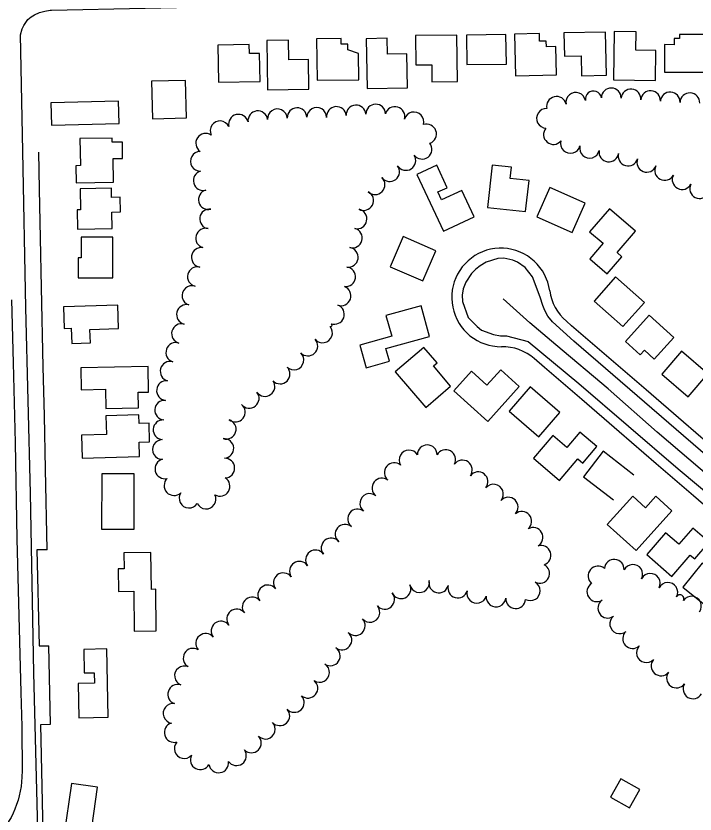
# Model space of a CAD drawing. Extents: x -25029 to 2274964, y -81170 to 687028.
# Drawn here: x -16850 to -16160, y -62251 to -61441 of the extents above; entities that cross this region are included whole.
import ezdxf

# ---------------------------------------------------------------- set-up
doc = ezdxf.new("R2010")
doc.units = 0
for name, color, linetype in [('81911BEA - RW_X_Fee_RW', 7, 'Continuous'), ('BLDG', 7, 'Continuous'), ('GE_X_CL_2000', 7, 'Continuous'), ('ROAD', 7, 'Continuous'), ('TREES', 7, 'Continuous')]:
    doc.layers.add(name, color=color, linetype=linetype)

msp = doc.modelspace()

# ---------------------------------------------------------------- linework, layer by layer
at = {"layer": '81911BEA - RW_X_Fee_RW'}
for p, q in [((-16818.25, -61983.02), (-16828.74, -61983.22)), ((-16828.74, -61983.22), (-16826.52, -62080.65)), ((-16826.52, -62080.65), (-16816.52, -62080.43)), ((-16814.71, -62160.11), (-16816.52, -62080.43)), ((-16824.75, -62160.34), (-16814.71, -62160.11)), ((-16821.69, -62293.1), (-16824.75, -62160.34))]:
    msp.add_line(p, q, dxfattribs=at)
for points in [[(-16818.25, -61983.02), (-16819.99, -61901.1), (-16821.13, -61847.23), (-16822.19, -61797.21), (-16823.9, -61716.79), (-16824.96, -61666.8), (-16826.03, -61616.81), (-16826.82, -61579.38)], [(-16307.86, -61720.02), (-16308.63, -61715.77), (-16309.91, -61711.22), (-16311.04, -61708.16), (-16313.11, -61703.62), (-16315.29, -61699.88), (-16317.78, -61696.34), (-16320.56, -61693.03), (-16323.62, -61689.98), (-16326.94, -61687.2), (-16330.48, -61684.71), (-16334.22, -61682.55), (-16337.92, -61680.81), (-16342.2, -61679.22), (-16346.38, -61678.08), (-16350.63, -61677.32), (-16354.94, -61676.92), (-16359.27, -61676.89), (-16363.58, -61677.24), (-16365.83, -61677.62), (-16367.85, -61677.96), (-16372.03, -61679.05), (-16376.11, -61680.49), (-16380.05, -61682.29), (-16383.82, -61684.41), (-16387.39, -61686.86), (-16390.73, -61689.6), (-16393.83, -61692.62), (-16396.65, -61695.9), (-16399.18, -61699.41), (-16401.4, -61703.12), (-16403.28, -61707.02), (-16404.83, -61711.06), (-16406.02, -61715.22), (-16406.54, -61717.92), (-16406.84, -61719.46), (-16407.29, -61723.77), (-16407.37, -61728.09), (-16407.08, -61732.41), (-16406.41, -61736.68), (-16405.38, -61740.88), (-16403.99, -61744.98), (-16402.25, -61748.94), (-16399.79, -61753.31), (-16397.78, -61756.33), (-16395.08, -61759.72), (-16392.09, -61762.85), (-16388.85, -61765.72), (-16385.38, -61768.29), (-16381.69, -61770.55), (-16377.82, -61772.49), (-16373.8, -61774.09), (-16369.66, -61775.33), (-16365.86, -61776.12), (-16361.12, -61776.72), (-16356.8, -61776.85)], [(-16307.86, -61720.02), (-16307.04, -61724.47), (-16305.82, -61728.81), (-16304.22, -61733.04), (-16302.24, -61737.09), (-16299.91, -61740.96), (-16297.23, -61744.6), (-16294.24, -61747.98), (-16290.95, -61751.08)], [(-16058.04, -61951.67), (-16077.06, -61935.29), (-16134.23, -61886.06), (-16172.11, -61853.43), (-16210, -61820.8), (-16247.89, -61788.17), (-16285.77, -61755.54), (-16290.95, -61751.08)], [(-16323.58, -61788.96), (-16327.13, -61786.17), (-16330.92, -61783.72), (-16334.92, -61781.61), (-16339.09, -61779.87), (-16343.39, -61778.52), (-16347.81, -61777.56), (-16352.29, -61777), (-16356.8, -61776.85)], [(-16090.67, -61989.56), (-16123.8, -61961.02), (-16161.68, -61928.4), (-16199.57, -61895.77), (-16237.46, -61863.14), (-16275.34, -61830.51), (-16313.23, -61797.88), (-16323.58, -61788.96)]]:
    msp.add_lwpolyline(points, dxfattribs=at)
at = {"layer": 'BLDG'}
for points in [[(-16443.87, -61490.85), (-16427.7, -61490.7), (-16427.54, -61507.91), (-16401.59, -61507.67), (-16402.03, -61460.68), (-16444.15, -61461.08)], [(-16391.94, -61490.54), (-16351.9, -61489.91), (-16352.37, -61460.06), (-16392.42, -61460.7)], [(-16300.89, -61500.75), (-16301.64, -61472.06), (-16311.16, -61472.3), (-16311.31, -61466.55), (-16318.15, -61466.73), (-16318.35, -61459.01), (-16343.56, -61459.67), (-16342.46, -61501.84)], [(-16292.93, -61482.07), (-16275.8, -61481.76), (-16275.43, -61501.85), (-16250.3, -61501.38), (-16251.12, -61457.44), (-16293.38, -61458.22)], [(-16199.91, -61476.04), (-16220.37, -61475.81), (-16220.16, -61457.22), (-16242.38, -61456.96), (-16242.95, -61505.99), (-16200.27, -61506.48)], [(-16150.76, -61459.89), (-16175.88, -61459.83), (-16175.89, -61464.06), (-16181.49, -61464.05), (-16181.5, -61470.27), (-16191.25, -61470.25), (-16191.31, -61498.03), (-16150.85, -61498.12)], [(-16552.84, -61485.27), (-16572.66, -61485.59), (-16572.99, -61465.53), (-16595.24, -61465.89), (-16594.42, -61516.12), (-16552.35, -61515.43)], [(-16501.62, -61505.84), (-16502.01, -61479.39), (-16512.88, -61475.5), (-16512.97, -61469.72), (-16519.67, -61469.82), (-16519.76, -61463.92), (-16544.63, -61464.28), (-16544.01, -61506.46)], [(-16452.15, -61513.98), (-16452.86, -61479.41), (-16472.76, -61479.82), (-16473.09, -61463.78), (-16494.4, -61464.22), (-16493.35, -61514.83)], [(-16602.09, -61507.62), (-16602.52, -61479.19), (-16612.82, -61479.34), (-16612.96, -61470.15), (-16644.87, -61470.63), (-16644.31, -61508.25)], [(-16676.65, -61544.68), (-16677.61, -61506.58), (-16712.25, -61507.46), (-16711.29, -61545.56)], [(-16745.74, -61527.68), (-16814.4, -61529.21), (-16813.9, -61551.91), (-16745.23, -61550.38)], [(-16789.02, -61593.14), (-16788.78, -61610.38), (-16751.05, -61609.86), (-16751.38, -61585.95), (-16741.64, -61585.82), (-16741.87, -61569.2), (-16752.3, -61569.35), (-16752.36, -61565.14), (-16784.94, -61565.6), (-16784.55, -61593.08)], [(-16396.98, -61618.22), (-16417.64, -61627.83), (-16421.38, -61619.81), (-16412.05, -61615.47), (-16422.63, -61592.71), (-16442.67, -61602.03), (-16415.83, -61659.74), (-16384.46, -61645.16)], [(-16328.8, -61608.1), (-16348.06, -61605.99), (-16346.8, -61594.59), (-16366.44, -61592.43), (-16371.18, -61635.46), (-16332.28, -61639.74)], [(-16271.82, -61631.29), (-16307.62, -61615.28), (-16320.87, -61644.92), (-16285.06, -61660.92)], [(-16752.41, -61640.21), (-16743.72, -61640.06), (-16743.97, -61625.24), (-16752.91, -61625.38), (-16753.06, -61615.94), (-16784.7, -61616.46), (-16784.35, -61637.89), (-16787.72, -61637.94), (-16787.41, -61657.49), (-16752.13, -61656.91)], [(-16267.33, -61660.17), (-16253.6, -61671.94), (-16267.24, -61687.84), (-16249.53, -61703.03), (-16234.48, -61685.48), (-16239.26, -61681.39), (-16220.6, -61659.63), (-16247.27, -61636.77)], [(-16783.79, -61665.71), (-16783.81, -61686.51), (-16786.79, -61686.51), (-16786.81, -61707.03), (-16751.44, -61707.07), (-16751.4, -61665.74)], [(-16456.58, -61665.13), (-16469.75, -61695.79), (-16436.55, -61710.05), (-16423.38, -61679.4)], [(-16262.82, -61730.57), (-16233.5, -61756.52), (-16211.72, -61731.91), (-16241.03, -61705.96)], [(-16746.64, -61734.67), (-16801.83, -61736.52), (-16801.09, -61758.44), (-16793.8, -61758.2), (-16793.29, -61773.56), (-16774.35, -61772.93), (-16774.81, -61759.38), (-16745.85, -61758.41)], [(-16474.13, -61745.17), (-16468.29, -61766.33), (-16500.71, -61775.28), (-16494.37, -61798.25), (-16470.6, -61791.68), (-16474.17, -61778.75), (-16429.95, -61766.54), (-16438.56, -61735.35)], [(-16231.05, -61771.44), (-16215.86, -61785.27), (-16211.51, -61780.49), (-16201.63, -61789.49), (-16181.63, -61767.53), (-16206.71, -61744.71)], [(-16408.5, -61816.85), (-16426.03, -61796.45), (-16422.21, -61793.18), (-16435.63, -61777.56), (-16464.71, -61802.53), (-16433.78, -61838.56)], [(-16147.27, -61804.48), (-16173.93, -61781.58), (-16193.85, -61804.76), (-16167.19, -61827.66)], [(-16725.65, -61838.91), (-16725.92, -61823.19), (-16715.39, -61823.01), (-16715.84, -61797.07), (-16784.19, -61798.26), (-16783.8, -61820.58), (-16759.16, -61820.15), (-16758.83, -61839.49)], [(-16357.46, -61800.32), (-16371.67, -61815.99), (-16387.25, -61801.87), (-16405.15, -61821.63), (-16370.83, -61852.73), (-16338.73, -61817.29)], [(-16349.16, -61842.37), (-16318.97, -61868.46), (-16297.51, -61843.62), (-16327.69, -61817.53)], [(-16724.95, -61873.75), (-16714.25, -61873.46), (-16714.76, -61854.5), (-16724.96, -61854.77), (-16725.19, -61846.05), (-16758.63, -61846.95), (-16758.12, -61866.16), (-16783.23, -61866.83), (-16782.61, -61890), (-16724.56, -61888.44)], [(-16279.24, -61890.78), (-16274.19, -61895.08), (-16259.89, -61878.3), (-16277.17, -61863.57), (-16290.38, -61879.08), (-16304.61, -61866.96), (-16324.38, -61890.16), (-16297.92, -61912.7)], [(-16762.82, -61906.04), (-16762.93, -61962.02), (-16729.95, -61962.09), (-16729.84, -61906.11)], [(-16200, -61928.73), (-16210.57, -61940.42), (-16223.6, -61928.64), (-16249.47, -61957.26), (-16220.13, -61983.78), (-16183.69, -61943.46)], [(-16162.57, -61961.17), (-16176.6, -61977.45), (-16190.15, -61965.77), (-16209.31, -61988), (-16183.75, -62010.03), (-16165.15, -61988.46), (-16160.58, -61992.39), (-16145.99, -61975.46)], [(-16740.24, -61986.29), (-16740.04, -62002.37), (-16746.16, -62002.45), (-16745.89, -62025.26), (-16730.25, -62025.07), (-16729.76, -62065.58), (-16707.52, -62065.31), (-16708.03, -62023.16), (-16712.36, -62023.22), (-16712.81, -61985.96)], [(-16128.05, -62021.87), (-16122.52, -62026.34), (-16108.14, -62008.56), (-16126.25, -61993.91), (-16138.16, -62008.64), (-16152.94, -61996.68), (-16172.63, -62021.02), (-16145.27, -62043.15)], [(-16781.15, -62084.23), (-16780.6, -62108.13), (-16770.36, -62107.89), (-16770.12, -62118.45), (-16786.91, -62118.84), (-16786.1, -62153.79), (-16756.22, -62153.1), (-16757.81, -62083.69)], [(-16793.51, -62220.39), (-16801.16, -62273.75), (-16774.66, -62277.56), (-16767.01, -62224.19)], [(-16246.19, -62234.34), (-16226.9, -62245.17), (-16216.34, -62226.37), (-16235.63, -62215.54)]]:
    msp.add_lwpolyline(points, close=True, dxfattribs=at)
msp.add_lwpolyline([(-16222.33, -61907.2), (-16253.51, -61883.1), (-16273.48, -61908.96), (-16243.05, -61932.48)], dxfattribs=at)
at = {"layer": 'GE_X_CL_2000'}
for points in [[(-15979.52, -62003.61), (-15982.3, -62003.96), (-15985.11, -62004.11), (-15987.93, -62004.05), (-15990.73, -62003.76), (-15993.49, -62003.27), (-15996.23, -62002.57), (-16051.09, -61983.78), (-16055.43, -61981.8), (-16059.67, -61979.64), (-16063.83, -61977.29), (-16067.88, -61974.78), (-16071.82, -61972.08), (-16075.63, -61969.22), (-16100.03, -61947.83), (-16198.85, -61863.57), (-16248.61, -61819.59), (-16301.8, -61775.07), (-16328.09, -61752.49), (-16355.01, -61728.32)], [(-16854.61, -61729.45), (-16852.91, -61793.39), (-16850.81, -61874.55), (-16849.15, -61972.02), (-16846.46, -62076.04), (-16845.14, -62127.88), (-16844.12, -62162.42), (-16844.1, -62164.68), (-16843.72, -62207.04), (-16843.92, -62214.02), (-16844.25, -62218.74), (-16844.82, -62223.43), (-16845.61, -62228.09), (-16846.62, -62232.71), (-16847.85, -62237.27), (-16849.3, -62241.77), (-16850.96, -62246.2), (-16852.84, -62250.53), (-16854.92, -62254.78), (-16877.6, -62288.47)]]:
    msp.add_lwpolyline(points, dxfattribs=at)
at = {"layer": 'ROAD'}
for points in [[(-16827.66, -62267.26), (-16831.69, -62107.8), (-16835.24, -61925.62), (-16839.83, -61737.53), (-16843.05, -61578.33), (-16845.3, -61460.14), (-16843.75, -61454.16), (-16842.07, -61450.92), (-16837.94, -61444.56), (-16834.36, -61441.9), (-16831.22, -61439.91), (-16825.96, -61437.48), (-16820.46, -61436.09), (-16815.28, -61435.31), (-16813.78, -61435.08), (-16623.7, -61431.13), (-16372.91, -61424.88), (-16100.58, -61419.42)], [(-16147.23, -61888.63), (-16283.42, -61771.39), (-16305.15, -61751.79), (-16309.8, -61745.81), (-16312.93, -61740.2), (-16314.85, -61735.12), (-16317.69, -61726.51), (-16325.34, -61706.01), (-16332.84, -61696.6), (-16340.72, -61691.13), (-16345.21, -61689.01), (-16354.45, -61686.84), (-16360.7, -61687.26), (-16372.37, -61691.2), (-16378.61, -61694.93), (-16383.04, -61698.27), (-16387.3, -61702.66), (-16393.11, -61711.35), (-16395.82, -61718.22), (-16396.76, -61724.6), (-16396.56, -61731.14), (-16390.72, -61747.24)], [(-16390.72, -61747.24), (-16381.6, -61756.48), (-16377.25, -61760.16), (-16365.04, -61764.34), (-16357.9, -61765.68), (-16351.67, -61765.68), (-16329.8, -61771.68), (-16278.22, -61814.27), (-16177.36, -61900.72), (-16072.11, -61989.01)]]:
    msp.add_lwpolyline(points, dxfattribs=at)
at = {"layer": 'TREES'}
for centre, radius, start, end in [((-16263.45, -61525.55), 8.23, 10.2529, 190.2529), ((-16245.35, -61524.33), 10, 358.58968, 178.58968), ((-16225.39, -61525.41), 10, 355.2588, 175.2588), ((-16205.45, -61526.99), 10, 355.65863, 175.65863), ((-16300.98, -61532.84), 10, 13.06918, 193.06918), ((-16281.4, -61528.8), 10, 10.2529, 190.2529), ((-16185.5, -61528.32), 10, 356.73714, 176.73714), ((-16165.52, -61529.27), 10, 357.81672, 177.81672), ((-16544.46, -61544.05), 10, 359.82955, 179.82955), ((-16524.51, -61543.15), 10, 5.35861, 185.35861), ((-16504.57, -61541.56), 10, 3.76978, 183.76978), ((-16484.59, -61540.69), 10, 1.20082, 181.20082), ((-16464.97, -61543.18), 10, 344.33012, 164.33012), ((-16623.97, -61551.02), 10, 13.60233, 193.60233), ((-16604.32, -61547.5), 10, 6.7442, 186.7442), ((-16584.42, -61545.54), 10, 4.46449, 184.46449), ((-16564.45, -61544.39), 10, 2.12725, 182.12725), ((-16445.73, -61548.66), 10, 343.85666, 163.85666), ((-16311.23, -61545.09), 10, 87.05349, 267.05349), ((-16642.7, -61557.72), 10, 25.73133, 205.73133), ((-16432.85, -61560.89), 10, 289.11317, 109.11317), ((-16304.09, -61561.51), 10, 139.91551, 319.91551), ((-16657.28, -61570.36), 10, 56.08198, 236.08198), ((-16437.53, -61576.4), 10, 217.33107, 37.33107), ((-16286.77, -61570.5), 10, 165.22419, 345.22419), ((-16267.38, -61575.39), 10, 166.4974, 346.4974), ((-16662.64, -61588.65), 10, 91.29833, 271.29833), ((-16453.94, -61587.8), 10, 212.21299, 32.21299), ((-16247.77, -61579.2), 10, 171.52377, 351.52377), ((-16228.26, -61583.4), 10, 164.18492, 344.18492), ((-16209.32, -61589.76), 10, 158.63808, 338.63808), ((-16659.8, -61608.3), 10, 105.11302, 285.11302), ((-16470.36, -61599.18), 10, 217.26051, 37.26051), ((-16191.13, -61598), 10, 152.6545, 332.6545), ((-16485.24, -61612.46), 10, 226.22406, 46.22406), ((-16173.4, -61607.26), 10, 152.16853, 332.16853), ((-16155.59, -61616.37), 10, 153.66181, 333.66181), ((-16654.55, -61627.6), 10, 105.36647, 285.36647), ((-16496.81, -61628.53), 10, 242.29119, 62.29119), ((-16653.32, -61647.14), 10, 81.80815, 261.80815), ((-16503.56, -61647.16), 10, 257.84631, 77.84631), ((-16657.4, -61666.68), 10, 74.59008, 254.59008), ((-16508.31, -61666.58), 10, 254.65742, 74.65742), ((-16661.71, -61686.18), 10, 80.48432, 260.48432), ((-16512.38, -61686.12), 10, 261.8236, 81.8236), ((-16665.74, -61705.76), 10, 76.28997, 256.28997), ((-16515.09, -61705.94), 10, 262.61724, 82.61724), ((-16671.22, -61724.98), 10, 71.88926, 251.88926), ((-16519.75, -61725.27), 10, 250.29339, 70.29339), ((-16676.79, -61744.17), 10, 75.72041, 255.72041), ((-16526.49, -61744.1), 10, 250.29339, 70.29339), ((-16681.84, -61763.53), 10, 75.04339, 255.04339), ((-16538.57, -61762.92), 10, 220.09733, 40.09733), ((-16530.39, -61754.99), 1.57, 250.29339, 70.29339), ((-16687.6, -61782.67), 10, 71.46038, 251.46038), ((-16553.5, -61776.22), 10, 223.31051, 43.31051), ((-16567.66, -61790.33), 10, 226.52819, 46.52819), ((-16693.39, -61801.8), 10, 74.87763, 254.87763), ((-16581.67, -61804.6), 10, 224.4646, 44.4646), ((-16697.09, -61821.4), 10, 83.70959, 263.70959), ((-16597.03, -61817.29), 10, 214.69599, 34.69599), ((-16613.04, -61829.26), 10, 218.86865, 38.86865), ((-16698.99, -61841.3), 10, 85.4257, 265.4257), ((-16627.1, -61843.32), 10, 231.10557, 51.10557), ((-16700.54, -61861.24), 10, 85.67186, 265.67186), ((-16636.4, -61860.64), 10, 252.45067, 72.45067), ((-16701.18, -61881.22), 10, 90.66026, 270.66026), ((-16638.82, -61880.15), 10, 273.43123, 93.43123), ((-16450.76, -61891.84), 10, 31.46583, 211.46583), ((-16432.23, -61886.61), 10, 0.07841, 180.07841), ((-16413.46, -61891.41), 10, 331.232, 151.232), ((-16637.83, -61900.13), 10, 272.23299, 92.23299), ((-16698.69, -61900.93), 10, 103.71259, 283.71259), ((-16465.71, -61904.73), 10, 50.07134, 230.07134), ((-16396.57, -61902.04), 10, 324.40511, 144.40511), ((-16380.54, -61913.99), 10, 322.15438, 142.15438), ((-16689.46, -61917.92), 10, 133.31834, 313.31834), ((-16642.67, -61918.64), 10, 238.43839, 58.43839), ((-16478.27, -61920.29), 10, 52.11781, 232.11781), ((-16364.94, -61926.51), 10, 320.3678, 140.3678), ((-16674.21, -61930.63), 10, 147.0708, 327.0708), ((-16656.86, -61931.61), 10, 206.44481, 26.44481), ((-16490.64, -61936), 10, 51.46483, 231.46483), ((-16349.97, -61939.75), 10, 316.62075, 136.62075), ((-16503.08, -61951.66), 10, 51.56364, 231.56364), ((-16336.2, -61954.22), 10, 310.54576, 130.54576), ((-16515.7, -61967.17), 10, 50.16797, 230.16797), ((-16324.7, -61970.48), 10, 300.02104, 120.02104), ((-16529.89, -61981.13), 10, 38.92884, 218.92884), ((-16316.6, -61988.65), 10, 288.01793, 108.01793), ((-16545.73, -61993.33), 10, 36.24267, 216.24267), ((-16562.12, -62004.79), 10, 33.70823, 213.70823), ((-16242.36, -62002.73), 10, 355.53916, 175.53916), ((-16318.04, -62007.07), 10, 243.04341, 63.04341), ((-16258.81, -62009.57), 10, 49.61654, 229.61654), ((-16223.46, -62007.99), 10, 333.33666, 153.33666), ((-16578.44, -62016.54), 10, 37.77379, 217.77379), ((-16570.49, -62010.38), 0.0634, 37.77379, 217.77379), ((-16205.63, -62017.06), 10, 332.71805, 152.71805), ((-16594.25, -62028.8), 10, 37.77379, 217.77379), ((-16458.89, -62022.61), 10, 204.31679, 24.31679), ((-16439.99, -62016.41), 10, 192.03345, 12.03345), ((-16420.52, -62016.78), 10, 165.73454, 345.73454), ((-16401.2, -62021.96), 10, 164.29037, 344.29037), ((-16327.51, -62024.68), 10, 240.405, 60.405), ((-16260, -62025.67), 10, 121.94354, 301.94354), ((-16187.86, -62026.23), 10, 332.71805, 152.71805), ((-16475.43, -62033.42), 10, 222.00058, 42.00058), ((-16381.94, -62027.32), 10, 164.6001, 344.6001), ((-16610.06, -62041.05), 10, 37.77379, 217.77379), ((-16362.36, -62031.08), 10, 173.66805, 353.66805), ((-16342.43, -62032.78), 10, 176.57741, 356.57741), ((-16248.94, -62042.32), 10, 125.24797, 305.24797), ((-16175.49, -62032.61), 3.92, 332.71805, 152.71805), ((-16163.84, -62040.18), 10, 324.72941, 144.72941), ((-16625.87, -62053.3), 10, 37.77379, 217.77379), ((-16490.42, -62046.66), 10, 220.90218, 40.90218), ((-16236.8, -62058.2), 10, 129.53077, 309.53077), ((-16641.68, -62065.55), 10, 37.77379, 217.77379), ((-16505.29, -62060.03), 10, 223.04492, 43.04492), ((-16657.26, -62078.08), 10, 39.82555, 219.82555), ((-16518.9, -62074.62), 10, 230.92381, 50.92381), ((-16223.69, -62073.29), 10, 132.42516, 312.42516), ((-16670.03, -62093.09), 10, 59.40983, 239.40983), ((-16530.65, -62090.77), 10, 236.96897, 56.96897), ((-16209.68, -62087.55), 10, 136.56802, 316.56802), ((-16678.85, -62110.98), 10, 68.07593, 248.07593), ((-16541.58, -62107.51), 10, 236.76081, 56.76081), ((-16194.81, -62100.91), 10, 139.60946, 319.60946), ((-16179.1, -62113.27), 10, 143.9752, 323.9752), ((-16553.44, -62123.58), 10, 230.40863, 50.40863), ((-16685.69, -62129.76), 10, 71.88571, 251.88571), ((-16162.4, -62124.24), 10, 149.41981, 329.41981), ((-16567.16, -62138.07), 10, 222.67263, 42.67263), ((-16690.45, -62149.13), 10, 80.53834, 260.53834), ((-16581.95, -62151.53), 10, 221.98827, 41.98827), ((-16689.27, -62168.58), 10, 106.37908, 286.37908), ((-16596.58, -62165.16), 10, 223.95093, 43.95093), ((-16610.85, -62179.18), 10, 225.04175, 45.04175), ((-16679.05, -62184.91), 10, 137.72239, 317.72239), ((-16626.02, -62192.11), 10, 215.83475, 35.83475), ((-16662.78, -62196.25), 10, 152.48809, 332.48809), ((-16644.02, -62199.42), 10, 188.34986, 8.34986)]:
    msp.add_arc(centre, radius, start, end, dxfattribs=at)

doc.saveas('drawing.dxf')
